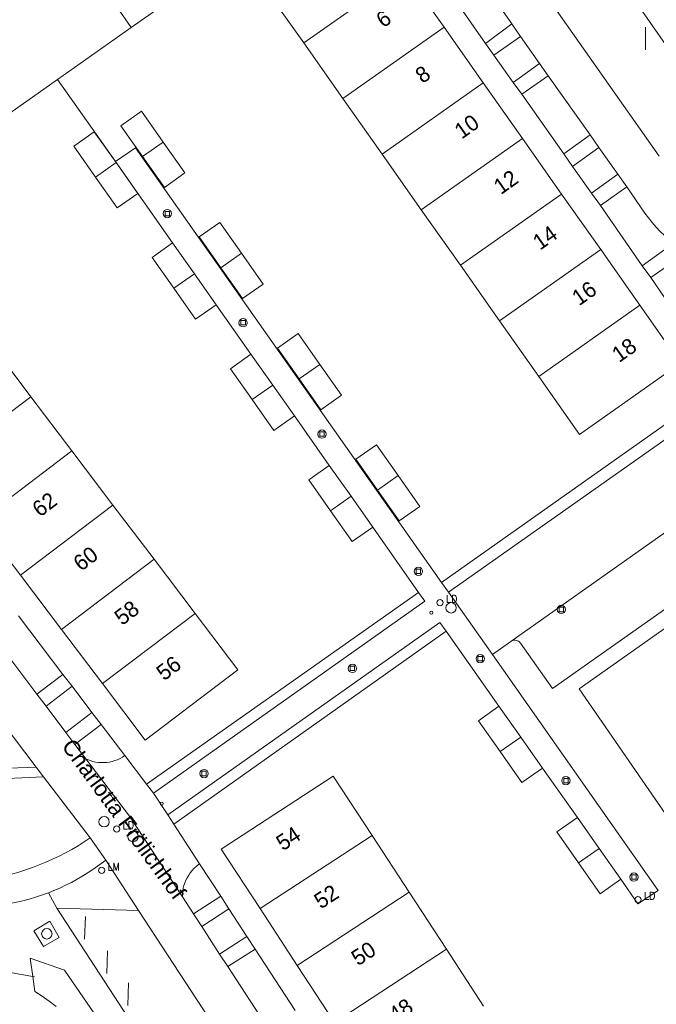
# Model space of a CAD drawing. Header units: metres. Extents: x 138165 to 154469, y 480134 to 494189.
# Tile 1008 of 1056: x 151330 to 151380, y 484036 to 484114. Entities that reach past the tile are written whole.
import ezdxf

# ---------------------------------------------------------------- set-up
doc = ezdxf.new("R2010")
doc.units = ezdxf.units.M
doc.header["$LTSCALE"] = 0.001
doc.header["$MEASUREMENT"] = 0
for name, color, linetype, lineweight in [('Level 5', 7, 'Continuous', 0), ('TOP-L-duiker', 7, 'Continuous', 0), ('TOP-L-terrein schutting raster hek leuning', 7, 'Continuous', 0), ('TOP-L-topo objecten punt', 7, 'Continuous', 0), ('TOP-L-topo objecten vlak', 7, 'Continuous', 0), ('TOP-L-verharding vangrail', 7, 'Continuous', 0), ('TOP-T-topo huisnummering naamgeving', 7, 'Continuous', 0)]:
    doc.layers.add(name, color=color, linetype=linetype, lineweight=lineweight)
doc.styles.add('Style-Arial', font='arial.ttf')
doc.styles.add('Style-INTL_ISO', font='INTL_ISO.shx')
doc.styles.add('Style-STANDARD', font='STANDARD.shx')

# ---------------------------------------------------------------- blocks, each defined once
blk = doc.blocks.new('121')
at = {"layer": 'TOP-L-topo objecten punt', "color": 7, "linetype": 'Continuous', "lineweight": 0}
blk.add_circle((0, 0), 0.025, dxfattribs=at)
at = {"layer": 'TOP-L-topo objecten punt', "color": 7, "linetype": 'Continuous', "lineweight": 0, "style": 'Style-STANDARD'}
blk.add_text('LD', height=0.06, dxfattribs=at).set_placement((0.0483, 0))
blk = doc.blocks.new('39')
at = {"layer": 'TOP-L-topo objecten punt', "color": 7, "linetype": 'Continuous', "lineweight": 0}
for p, q in [((0.0175, 0.0175), (-0.0175, 0.0175)), ((-0.0175, 0.0175), (-0.0175, -0.0175)), ((0.0175, 0.0175), (0.0175, -0.0175)), ((0.0175, -0.0175), (-0.0175, -0.0175))]:
    blk.add_line(p, q, dxfattribs=at)
blk.add_circle((0, 0), 0.0332, dxfattribs=at)
blk = doc.blocks.new('*U13')
at = {"layer": 'Level 5', "color": 7, "linetype": 'Continuous', "lineweight": 0}
blk.add_circle((0, 0), 0.0415, dxfattribs=at)
blk = doc.blocks.new('150')
at = {"layer": 'Level 5', "color": 7, "linetype": 'Continuous', "lineweight": 0}
blk.add_blockref('*U13', (0, 0), dxfattribs=at)
blk = doc.blocks.new('10')
at = {"layer": 'TOP-L-topo objecten punt', "linetype": 'Continuous', "lineweight": 0}
blk.add_circle((0, 0), 0.0125, dxfattribs=at)
blk = doc.blocks.new('16')
at = {"layer": 'TOP-L-topo objecten punt', "color": 7, "linetype": 'Continuous', "lineweight": 0}
blk.add_circle((0, 0), 0.025, dxfattribs=at)
at = {"layer": 'TOP-L-topo objecten punt', "color": 7, "linetype": 'Continuous', "lineweight": 0, "style": 'Style-STANDARD'}
blk.add_text('LM', height=0.06, dxfattribs=at).set_placement((0.0483, 0))

msp = doc.modelspace()

# ---------------------------------------------------------------- linework, layer by layer
at = {"layer": 'TOP-L-duiker', "flags": 128}
msp.add_lwpolyline([(151313.118, 484041.535), (151331.029, 484038.316)], dxfattribs=at)
at = {"layer": 'TOP-L-terrein schutting raster hek leuning', "flags": 128}
msp.add_lwpolyline([(151388.324, 484071.091), (151395.737, 484060.309), (151381.649, 484050.527), (151374.298, 484061.198), (151388.324, 484071.091)], dxfattribs=at)
at = {"layer": 'TOP-L-topo objecten vlak', "flags": 128}
for points in [[(151360.45, 484118.149), (151357.207, 484122.751), (151349.171, 484117.088), (151352.415, 484112.486)], [(151360.45, 484118.149), (151352.415, 484112.486)], [(151363.56, 484113.735), (151360.45, 484118.149)], [(151365.657, 484118.727), (151368.952, 484113.999)], [(151384.506, 484107.555), (151377.749, 484117.284), (151370.95, 484117.278)], [(151380.648, 484103.509), (151370.95, 484117.278)], [(151340.006, 484117.074), (151337.554, 484115.346), (151338.706, 484113.711)], [(151366.849, 484112.454), (151363.537, 484117.22)], [(151338.706, 484113.711), (151341.158, 484115.439)], [(151338.706, 484113.711), (151332.849, 484109.583)], [(151363.56, 484113.735), (151355.525, 484108.072)], [(151366.671, 484109.32), (151363.56, 484113.735)], [(151368.952, 484113.999), (151366.849, 484112.454)], [(151368.952, 484113.999), (151369.646, 484113.006)], [(151367.525, 484111.51), (151369.646, 484113.006)], [(151369.646, 484113.006), (151371.154, 484110.861)], [(151352.415, 484112.486), (151355.525, 484108.072)], [(151366.849, 484112.454), (151367.525, 484111.51)], [(151369.058, 484109.344), (151367.525, 484111.51)], [(151371.154, 484110.861), (151369.058, 484109.344)], [(151371.154, 484110.861), (151371.839, 484109.885)], [(151329.048, 484106.905), (151332.849, 484109.583)], [(151332.849, 484109.583), (151337.466, 484103.084)], [(151369.729, 484108.415), (151371.839, 484109.885)], [(151371.839, 484109.885), (151375.161, 484105.182)], [(151366.671, 484109.32), (151358.636, 484103.658)], [(151369.782, 484104.906), (151366.671, 484109.32)], [(151369.058, 484109.344), (151369.729, 484108.415)], [(151355.525, 484108.072), (151358.636, 484103.658)], [(151373.07, 484103.683), (151369.729, 484108.415)], [(151341.245, 484104.613), (151339.517, 484107.065), (151337.882, 484105.913), (151339.61, 484103.461)], [(151337.497, 484102.987), (151335.769, 484105.439), (151334.134, 484104.287), (151335.863, 484101.835)], [(151369.782, 484104.906), (151361.746, 484099.244)], [(151372.892, 484100.492), (151369.782, 484104.906)], [(151375.161, 484105.182), (151373.07, 484103.683)], [(151375.161, 484105.182), (151375.851, 484104.19)], [(151363.365, 484069.631), (151339.042, 484104.156), (151337.466, 484103.084)], [(151339.61, 484103.461), (151341.338, 484101.009), (151342.973, 484102.161), (151341.245, 484104.613)], [(151339.61, 484103.461), (151341.245, 484104.613)], [(151373.766, 484102.687), (151375.851, 484104.19)], [(151375.851, 484104.19), (151377.378, 484102.062)], [(151358.636, 484103.658), (151361.746, 484099.244)], [(151373.07, 484103.683), (151373.766, 484102.687)], [(151335.863, 484101.835), (151337.591, 484099.383), (151339.226, 484100.535), (151337.497, 484102.987)], [(151335.863, 484101.835), (151337.497, 484102.987)], [(151337.466, 484103.084), (151341.994, 484096.606)], [(151375.263, 484100.555), (151373.766, 484102.687)], [(151377.378, 484102.062), (151375.263, 484100.555)], [(151377.378, 484102.062), (151378.078, 484101.068)], [(151375.976, 484099.568), (151378.078, 484101.068)], [(151378.078, 484101.068), (151379.518, 484098.98), (151379.805, 484098.6), (151380.105, 484098.231), (151380.418, 484097.871), (151380.742, 484097.523), (151381.078, 484097.185), (151381.425, 484096.859), (151381.771, 484096.555)], [(151372.892, 484100.492), (151364.857, 484094.83)], [(151376.003, 484096.078), (151372.892, 484100.492)], [(151375.263, 484100.555), (151375.976, 484099.568)], [(151379.306, 484094.794), (151375.976, 484099.568)], [(151361.746, 484099.244), (151364.857, 484094.83)], [(151347.466, 484095.785), (151345.738, 484098.237), (151344.103, 484097.085), (151345.831, 484094.633)], [(151341.994, 484096.606), (151340.359, 484095.454), (151342.088, 484093.001)], [(151341.994, 484096.606), (151343.722, 484094.153)], [(151381.771, 484096.555), (151379.306, 484094.794)], [(151347.466, 484095.785), (151345.831, 484094.633)], [(151345.831, 484094.633), (151347.559, 484092.18), (151349.194, 484093.332), (151347.466, 484095.785)], [(151376.003, 484096.078), (151367.968, 484090.416)], [(151379.113, 484091.664), (151376.003, 484096.078)], [(151379.988, 484093.864), (151382.8, 484095.813)], [(151364.857, 484094.83), (151367.968, 484090.416)], [(151379.306, 484094.794), (151379.988, 484093.864)], [(151342.088, 484093.001), (151343.722, 484094.153)], [(151343.722, 484094.153), (151345.45, 484091.701)], [(151381.48, 484091.683), (151379.988, 484093.864)], [(151342.088, 484093.001), (151343.816, 484090.549), (151345.45, 484091.701)], [(151345.45, 484091.701), (151348.219, 484087.772)], [(151379.113, 484091.664), (151371.078, 484086.002)], [(151371.078, 484086.002), (151374.321, 484081.4), (151382.357, 484087.062), (151379.113, 484091.664)], [(151367.968, 484090.416), (151371.078, 484086.002)], [(151353.688, 484086.956), (151351.96, 484089.408), (151350.325, 484088.256), (151352.053, 484085.804)], [(151330.728, 484084.395), (151327.465, 484088.698)], [(151348.219, 484087.772), (151346.584, 484086.62), (151348.312, 484084.168)], [(151348.219, 484087.772), (151349.947, 484085.32)], [(151352.053, 484085.804), (151353.781, 484083.352), (151355.416, 484084.504), (151353.688, 484086.956)], [(151352.053, 484085.804), (151353.688, 484086.956)], [(151348.312, 484084.168), (151349.947, 484085.32)], [(151349.947, 484085.32), (151351.675, 484082.868)], [(151363.365, 484069.631), (151385.922, 484085.574)], [(151385.922, 484085.574), (151386.16, 484085.209), (151386.178, 484085.182), (151386.214, 484085.116), (151386.246, 484085.03), (151386.262, 484084.939), (151386.262, 484084.848), (151386.246, 484084.757), (151386.215, 484084.671), (151386.169, 484084.591), (151386.11, 484084.521), (151386.04, 484084.462), (151363.916, 484068.878)], [(151323.373, 484078.818), (151330.728, 484084.395)], [(151333.99, 484080.092), (151330.728, 484084.395)], [(151348.312, 484084.168), (151350.041, 484081.716), (151351.675, 484082.868)], [(151351.675, 484082.868), (151354.444, 484078.939)], [(151359.909, 484078.128), (151358.181, 484080.58), (151356.546, 484079.428), (151358.274, 484076.976)], [(151326.636, 484074.516), (151333.99, 484080.092)], [(151337.253, 484075.79), (151333.99, 484080.092)], [(151354.444, 484078.939), (151352.809, 484077.787), (151354.537, 484075.334)], [(151354.444, 484078.939), (151356.172, 484076.487)], [(151358.274, 484076.976), (151360.002, 484074.524), (151361.637, 484075.676), (151359.909, 484078.128)], [(151358.274, 484076.976), (151359.909, 484078.128)], [(151368.855, 484064.958), (151368.933, 484065.004), (151369.021, 484065.037), (151369.114, 484065.055), (151369.208, 484065.057), (151369.301, 484065.044), (151369.391, 484065.014), (151369.474, 484064.97), (151369.549, 484064.913), (151369.613, 484064.844), (151369.628, 484064.823), (151372.185, 484061.214), (151388.879, 484073.008), (151386.338, 484076.617), (151386.29, 484076.698), (151386.257, 484076.786), (151386.24, 484076.879), (151386.238, 484076.973), (151386.253, 484077.065), (151386.282, 484077.154), (151386.327, 484077.237), (151386.385, 484077.311), (151386.468, 484077.385)], [(151368.855, 484064.958), (151386.468, 484077.385)], [(151315, 484076.298), (151331.147, 484054.969)], [(151354.537, 484075.334), (151356.172, 484076.487)], [(151356.172, 484076.487), (151357.9, 484074.034)], [(151329.898, 484070.213), (151337.253, 484075.79)], [(151340.516, 484071.487), (151337.253, 484075.79)], [(151354.537, 484075.334), (151356.266, 484072.882), (151357.9, 484074.034)], [(151326.636, 484074.516), (151329.898, 484070.213)], [(151357.9, 484074.034), (151361.526, 484068.838)], [(151310.485, 484073.277), (151324.578, 484054.721), (151331.147, 484054.969)], [(151333.161, 484065.91), (151340.516, 484071.487)], [(151343.779, 484067.184), (151340.516, 484071.487)], [(151388.324, 484071.091), (151374.298, 484061.198), (151381.649, 484050.527), (151395.737, 484060.309), (151388.324, 484071.091)], [(151329.898, 484070.213), (151333.161, 484065.91)], [(151363.916, 484068.878), (151363.365, 484069.631)], [(151339.925, 484053.613), (151361.526, 484068.838)], [(151361.526, 484068.838), (151362.025, 484068.166), (151340.467, 484052.907)], [(151363.916, 484068.878), (151367.405, 484063.932)], [(151329.754, 484066.987), (151333.268, 484062.323)], [(151336.424, 484061.607), (151339.826, 484057.121), (151347.18, 484062.698), (151343.779, 484067.184)], [(151336.424, 484061.607), (151343.779, 484067.184)], [(151341.625, 484051.181), (151363.227, 484066.466), (151363.723, 484065.779)], [(151333.161, 484065.91), (151336.424, 484061.607)], [(151363.723, 484065.779), (151342.099, 484050.451)], [(151363.723, 484065.779), (151367.924, 484059.81)], [(151331.215, 484060.763), (151327.675, 484065.419)], [(151367.405, 484063.932), (151368.855, 484064.958)], [(151380.582, 484045.179), (151367.405, 484063.932)], [(151333.268, 484062.323), (151331.215, 484060.763)], [(151334.009, 484061.405), (151333.268, 484062.323)], [(151331.743, 484054.214), (151324.248, 484053.855), (151318.49, 484061.422)], [(151331.937, 484059.806), (151334.009, 484061.405)], [(151334.009, 484061.405), (151335.571, 484059.301)], [(151331.937, 484059.806), (151331.215, 484060.763)], [(151333.515, 484057.713), (151331.937, 484059.806)], [(151367.924, 484059.81), (151366.29, 484058.658), (151368.018, 484056.205)], [(151367.924, 484059.81), (151369.653, 484057.358)], [(151335.571, 484059.301), (151333.515, 484057.713)], [(151336.307, 484058.368), (151335.571, 484059.301)], [(151334.234, 484056.771), (151336.307, 484058.368)], [(151336.307, 484058.368), (151338.198, 484055.887)], [(151334.234, 484056.771), (151333.515, 484057.713)], [(151369.653, 484057.358), (151368.018, 484056.205)], [(151369.653, 484057.358), (151371.381, 484054.905)], [(151335.107, 484055.629), (151334.234, 484056.771)], [(151338.198, 484055.887), (151338.013, 484055.766), (151337.819, 484055.659), (151337.617, 484055.566), (151337.41, 484055.488), (151337.197, 484055.425), (151336.981, 484055.377), (151336.762, 484055.346), (151336.541, 484055.33), (151336.319, 484055.33), (151336.098, 484055.346), (151335.879, 484055.378), (151335.662, 484055.426), (151335.45, 484055.489), (151335.243, 484055.568), (151335.107, 484055.629)], [(151342.767, 484044.674), (151339.114, 484050.245), (151338.555, 484051.086), (151335.107, 484055.629)], [(151339.925, 484053.613), (151338.198, 484055.887)], [(151368.018, 484056.205), (151369.746, 484053.753), (151371.381, 484054.905)], [(151331.147, 484054.969), (151331.743, 484054.214)], [(151371.381, 484054.905), (151374.15, 484050.976)], [(151331.743, 484054.214), (151335.448, 484049.353)], [(151357.839, 484049.551), (151354.759, 484054.264), (151345.861, 484048.447), (151348.942, 484043.735)], [(151340.467, 484052.907), (151339.925, 484053.613)], [(151341.625, 484051.181), (151340.467, 484052.907)], [(151342.099, 484050.451), (151341.625, 484051.181)], [(151374.15, 484050.976), (151372.515, 484049.824), (151374.243, 484047.372)], [(151374.15, 484050.976), (151375.878, 484048.524)], [(151344.14, 484047.299), (151342.099, 484050.451)], [(151335.448, 484049.353), (151334.968, 484049.036), (151334.48, 484048.732), (151333.984, 484048.441), (151333.48, 484048.165), (151332.968, 484047.903), (151332.449, 484047.655), (151331.924, 484047.422), (151331.392, 484047.203), (151330.855, 484046.999), (151330.312, 484046.811), (151329.764, 484046.637), (151329.211, 484046.479), (151328.654, 484046.336), (151328.093, 484046.209), (151327.529, 484046.098), (151327.182, 484046.037)], [(151335.448, 484049.353), (151336.678, 484047.582)], [(151348.942, 484043.735), (151357.839, 484049.551)], [(151360.794, 484045.031), (151357.839, 484049.551)], [(151375.878, 484048.524), (151374.243, 484047.372)], [(151375.878, 484048.524), (151377.606, 484046.071)], [(151332.139, 484045), (151332.553, 484045.164), (151333.028, 484045.369), (151333.496, 484045.589), (151333.957, 484045.822), (151334.41, 484046.07), (151334.856, 484046.332), (151335.294, 484046.608), (151335.722, 484046.897), (151335.835, 484046.976), (151336.678, 484047.582)], [(151336.678, 484047.582), (151339.27, 484043.59)], [(151342.767, 484044.674), (151342.776, 484044.901), (151342.8, 484045.126), (151342.84, 484045.349), (151342.896, 484045.568), (151342.968, 484045.783), (151343.054, 484045.993), (151343.154, 484046.195), (151343.269, 484046.391), (151343.398, 484046.577), (151343.539, 484046.754), (151343.692, 484046.921), (151343.857, 484047.077), (151344.032, 484047.22), (151344.14, 484047.299)], [(151344.14, 484047.299), (151345.826, 484044.713)], [(151374.243, 484047.372), (151375.971, 484044.919), (151377.606, 484046.071)], [(151377.606, 484046.071), (151378.954, 484044.113), (151380.582, 484045.179)], [(151328.062, 484044.005), (151328.575, 484044.072), (151329.085, 484044.154), (151329.593, 484044.252), (151330.097, 484044.366), (151330.598, 484044.495), (151331.094, 484044.639), (151331.586, 484044.799), (151332.139, 484045)], [(151332.791, 484043.768), (151332.139, 484045)], [(151343.659, 484043.324), (151342.767, 484044.674)], [(151345.826, 484044.713), (151343.659, 484043.324)], [(151346.469, 484043.709), (151345.826, 484044.713)], [(151351.896, 484039.215), (151360.794, 484045.031)], [(151363.749, 484040.511), (151360.794, 484045.031)], [(151332.791, 484043.768), (151343.379, 484027.506)], [(151339.27, 484043.59), (151332.791, 484043.768)], [(151339.27, 484043.59), (151350.017, 484027.208)], [(151344.325, 484042.327), (151343.659, 484043.324)], [(151344.325, 484042.327), (151346.469, 484043.709)], [(151346.469, 484043.709), (151347.9, 484041.523)], [(151348.942, 484043.735), (151351.896, 484039.215)], [(151332.242, 484042.732), (151330.978, 484041.984), (151331.728, 484040.726), (151332.979, 484041.454), (151332.242, 484042.732)], [(151345.716, 484040.112), (151344.325, 484042.327)], [(151347.9, 484041.523), (151345.716, 484040.112)], [(151348.548, 484040.516), (151347.9, 484041.523)], [(151346.374, 484039.131), (151345.716, 484040.112)], [(151346.374, 484039.131), (151348.548, 484040.516)], [(151348.548, 484040.516), (151351.729, 484035.639)], [(151354.851, 484034.695), (151363.749, 484040.511)], [(151366.703, 484035.991), (151363.749, 484040.511)], [(151343.751, 484023.787), (151333.392, 484038.846), (151330.671, 484039.814), (151330.883, 484038.342)], [(151349.573, 484034.215), (151346.374, 484039.131)], [(151351.896, 484039.215), (151354.851, 484034.695)], [(151330.883, 484038.342), (151331.053, 484037.167), (151331.626, 484036.778), (151332.191, 484036.376), (151332.746, 484035.961)]]:
    msp.add_lwpolyline(points, dxfattribs=at)
at = {"layer": 'TOP-L-verharding vangrail', "flags": 128}
for points in [[(151379.56, 484113.747), (151379.566, 484111.938)], [(151335.083, 484043.123), (151335, 484041.319)], [(151336.828, 484040.379), (151336.769, 484038.572)], [(151338.498, 484037.844), (151338.445, 484036.055)]]:
    msp.add_lwpolyline(points, dxfattribs=at)

# ---------------------------------------------------------------- block references
at = {"layer": 'TOP-L-topo objecten punt', "xscale": 10, "yscale": 10, "zscale": 10}
for name, p in [('39', (151341.576, 484098.936)), ('39', (151347.597, 484090.265)), ('39', (151353.861, 484081.424)), ('39', (151361.523, 484070.522)), ('121', (151363.242, 484068.037)), ('150', (151364.114, 484067.625)), ('10', (151362.552, 484067.239)), ('39', (151372.874, 484067.495)), ('39', (151366.43, 484063.587)), ('39', (151356.281, 484062.811)), ('39', (151344.492, 484054.466)), ('39', (151373.24, 484053.901)), ('10', (151341.119, 484052.079)), ('150', (151336.55, 484050.639)), ('121', (151337.545, 484050.056)), ('150', (151338.845, 484049.47)), ('16', (151336.35, 484046.77)), ('39', (151378.647, 484046.241)), ('121', (151378.964, 484044.454)), ('150', (151332.001, 484041.738))]:
    msp.add_blockref(name, p, dxfattribs=at)

# ---------------------------------------------------------------- texts
at = {"layer": 'TOP-T-topo huisnummering naamgeving'}
for s, rotation, style, p in [('6', 35.2, 'Style-INTL_ISO', (151358.735, 484113.638)), ('8', 35.2, 'Style-INTL_ISO', (151361.846, 484109.223)), ('10', 35.2, 'Style-INTL_ISO', (151364.957, 484104.809)), ('12', 35.2, 'Style-INTL_ISO', (151368.067, 484100.395)), ('14', 35.2, 'Style-INTL_ISO', (151371.178, 484095.981)), ('16', 35.2, 'Style-INTL_ISO', (151374.288, 484091.567)), ('18', 35.2, 'Style-INTL_ISO', (151377.466, 484087.058)), ('62', 37.2, 'Style-INTL_ISO', (151331.455, 484074.781)), ('60', 37.2, 'Style-INTL_ISO', (151334.717, 484070.478)), ('58', 37.2, 'Style-INTL_ISO', (151337.98, 484066.175)), ('56', 37.2, 'Style-INTL_ISO', (151341.312, 484061.781)), ('Charlotta Frölichhof', 306.2, 'Style-Arial', (151333.128, 484056.627)), ('54', 33.2, 'Style-INTL_ISO', (151350.749, 484048.28)), ('52', 33.2, 'Style-INTL_ISO', (151353.767, 484043.663)), ('50', 33.2, 'Style-INTL_ISO', (151356.722, 484039.144)), ('48', 33.2, 'Style-INTL_ISO', (151359.677, 484034.624))]:
    msp.add_text(s, height=1.25, rotation=rotation, dxfattribs=dict(at, style=style)).set_placement(p)

doc.saveas('drawing.dxf')
